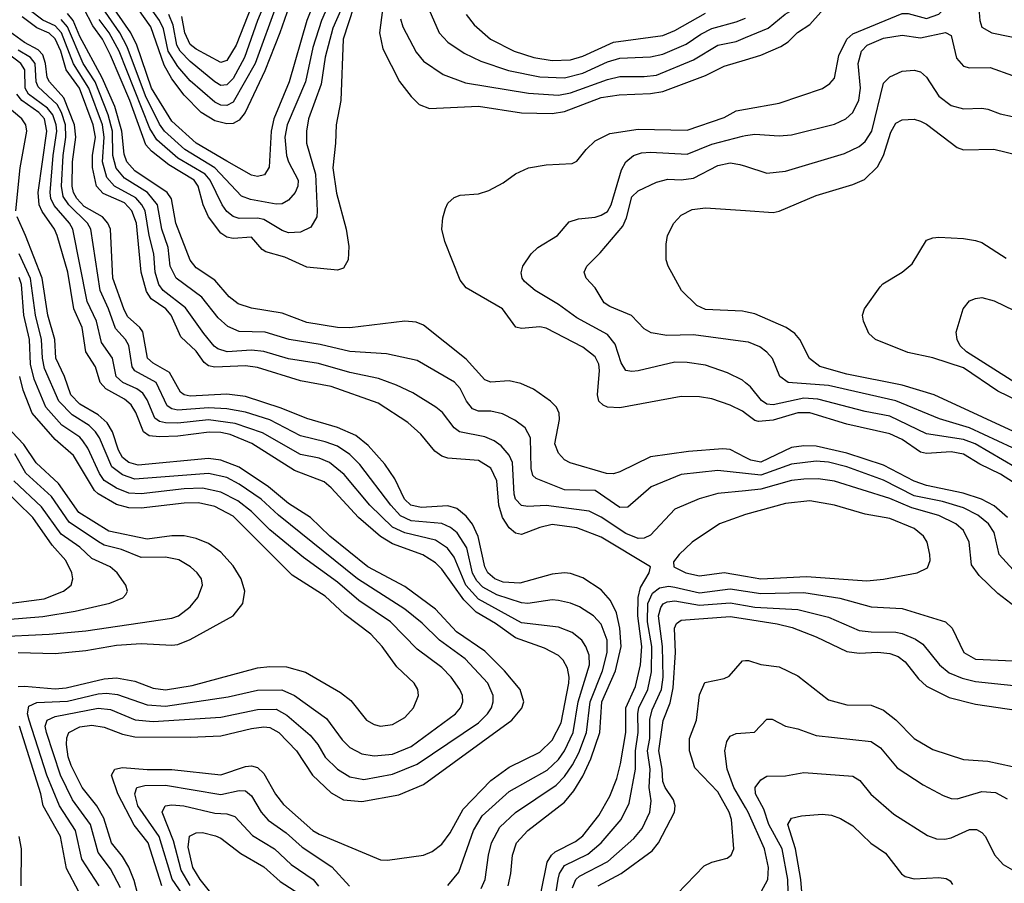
# Model space of a CAD drawing. Header units: inches. Extents: x 1308407 to 1441228, y 959628 to 1036311.
# Tile 419 of 656: x 1377634 to 1380843, y 1021258 to 1024073. Entities that reach past the tile are written whole.
import ezdxf

# ---------------------------------------------------------------- set-up
doc = ezdxf.new("R2010")
doc.units = ezdxf.units.IN
doc.header["$MEASUREMENT"] = 0
doc.layers.add('B3072', color=7, linetype='Continuous')
doc.layers.add('B3082', color=7, linetype='Continuous')

msp = doc.modelspace()

# ---------------------------------------------------------------- linework, layer by layer
at = {"layer": 'B3072', "color": 5}
for points, elevation in [([(1378719.2, 1024300.8), (1378618.2, 1024070), (1378590, 1023982.3), (1378565.5, 1023870), (1378505.8, 1023730), (1378499.1, 1023690), (1378504.1, 1023630), (1378510, 1023609.4), (1378542.1, 1023550), (1378541, 1023530), (1378532.5, 1023510), (1378510, 1023484.3), (1378490, 1023472.7), (1378470, 1023471.7), (1378387, 1023487), (1378357.6, 1023497.6), (1378270.9, 1023590), (1378173.1, 1023650), (1378106.9, 1023710), (1378090, 1023732.8), (1378044.4, 1023824.4), (1377984.8, 1023984.8), (1377960.8, 1024030), (1377850, 1024191.2)], 3040), ([(1378519.8, 1024140.2), (1378482.6, 1024030), (1378433.2, 1023906.8), (1378369.1, 1023770.9), (1378350, 1023745.5), (1378330, 1023734.9), (1378310, 1023733), (1378270, 1023742.9), (1378226.2, 1023770), (1378170, 1023827.5), (1378130, 1023880.3), (1378104.9, 1023924.9), (1378062.3, 1024050), (1377916.6, 1024256.6)], 2980), ([(1378474.6, 1024130), (1378401.5, 1023930), (1378330, 1023804.5), (1378310, 1023793.7), (1378290, 1023794.6), (1378270, 1023804.1), (1378190, 1023873.2), (1378150, 1023920.1), (1378118.7, 1023970), (1378103, 1024043), (1378090.6, 1024070), (1377963.1, 1024250)], 2960), ([(1378590, 1024119.7), (1378570, 1024070.5), (1378512.9, 1023870), (1378462.2, 1023750), (1378454.3, 1023710), (1378447.2, 1023592.8), (1378432.3, 1023567.7), (1378410, 1023561.6), (1378390, 1023566.7), (1378310, 1023611.5), (1378210, 1023671), (1378130, 1023741.9), (1378064.3, 1023850), (1378016, 1023990), (1377996.6, 1024030), (1377863.4, 1024223.4)], 3020), ([(1378415.9, 1024184.1), (1378339.9, 1023990), (1378310, 1023940.1), (1378290, 1023933.3), (1378210, 1023976.9), (1378190, 1023992.2), (1378172.2, 1024030), (1378163.3, 1024083.3)], 2920), ([(1378741, 1024170), (1378688.9, 1024010), (1378681.5, 1023810), (1378665.4, 1023730), (1378664.2, 1023670), (1378655.4, 1023590), (1378667.1, 1023507.1), (1378698.6, 1023390), (1378706.7, 1023333.3), (1378704.9, 1023290), (1378690, 1023262.6), (1378670, 1023256.1), (1378570, 1023266.2), (1378498.6, 1023298.6), (1378436.3, 1023316.3), (1378424.2, 1023324.2), (1378390, 1023363.6), (1378330, 1023360.1), (1378310, 1023364.5), (1378290, 1023377.6), (1378249.3, 1023430), (1378232.7, 1023470), (1378215.8, 1023530), (1378203, 1023550), (1378120, 1023600), (1378064.4, 1023644.4), (1378045.6, 1023665.6), (1377993.9, 1023810), (1377930, 1023957.7), (1377904.1, 1024010), (1377872.9, 1024052.9), (1377843.7, 1024110)], 3080), ([(1378451.2, 1024168.8), (1378409.9, 1024070.1), (1378367.6, 1023950), (1378330, 1023880.9), (1378310, 1023860.4), (1378290, 1023858.3), (1378270, 1023870.6), (1378190, 1023936.5), (1378157.8, 1023970), (1378146.9, 1023990), (1378134.6, 1024054.6), (1378120.2, 1024090)], 2940), ([(1378820.2, 1024130), (1378807.1, 1024030), (1378817.6, 1023977.6), (1378872, 1023872), (1378910, 1023822.2), (1378936.9, 1023796.9), (1378970, 1023783.5), (1379130, 1023790.8), (1379269.7, 1023769.7), (1379370, 1023766.7), (1379410, 1023774.1), (1379530, 1023819.9), (1379588.5, 1023828.5), (1379690, 1023831.9), (1379730, 1023838.6), (1379869.2, 1023890.8), (1379930, 1023921.9), (1380000, 1023942.6)], 3120), ([(1379334, 1021230), (1379353.2, 1021326.8), (1379367.3, 1021350), (1379379.7, 1021360.3), (1379446.3, 1021393.7), (1379470, 1021412.8), (1379521.4, 1021478.6), (1379557.8, 1021542.2), (1379580.3, 1021599.7), (1379592.1, 1021647.9), (1379609.6, 1021750), (1379609.7, 1021830), (1379640.9, 1021899.1), (1379657.6, 1021970), (1379662.4, 1022030), (1379649, 1022130), (1379649.8, 1022190), (1379657.6, 1022222.4), (1379686.5, 1022270), (1379689.8, 1022290), (1379530, 1022386.5), (1379450, 1022417.1), (1379370, 1022427.2), (1379330, 1022418.2), (1379270, 1022394.8), (1379250, 1022399.1), (1379230, 1022416.7), (1379207.8, 1022450), (1379196.5, 1022490), (1379189.6, 1022570), (1379170, 1022611.5), (1379130, 1022636.4), (1379030, 1022644), (1379009.9, 1022649.9), (1378987, 1022667), (1378941.9, 1022721.9), (1378899.6, 1022759.6), (1378802.6, 1022822.6), (1378650, 1022877.4), (1378550, 1022895.5), (1378410, 1022939), (1378370, 1022944.3), (1378270, 1022940.3), (1378250, 1022944.9), (1378235.5, 1022955.5), (1378210, 1022992), (1378159.4, 1023039.4), (1378128.1, 1023110), (1378110.3, 1023130.3), (1378063.3, 1023163.3), (1378047.4, 1023187.4), (1378030.6, 1023250), (1378015.4, 1023410), (1377999.5, 1023450), (1377975.9, 1023475.9), (1377906.5, 1023506.5), (1377884.8, 1023530), (1377871.4, 1023591.4), (1377871.9, 1023630), (1377881, 1023690), (1377874.1, 1023730), (1377829.8, 1023850), (1377786.3, 1023910), (1377768.5, 1023970), (1377750.3, 1024010.3), (1377730, 1024029), (1377690, 1024046.5), (1377642, 1024082)], 3180), ([(1380000, 1022537.8), (1379910, 1022529), (1379848.6, 1022511.4), (1379770, 1022477.4), (1379690, 1022393), (1379670, 1022382.8), (1379650, 1022381.7), (1379610, 1022397.9), (1379530, 1022450.9), (1379490, 1022471.3), (1379350.1, 1022489.9), (1379290, 1022486.2), (1379269.9, 1022489.9), (1379250.4, 1022510), (1379246, 1022526), (1379240.4, 1022630), (1379230, 1022653.1), (1379204, 1022684), (1379180.7, 1022700.7), (1379150, 1022712.8), (1379067.9, 1022730), (1379050, 1022742.1), (1379012.2, 1022792.2), (1378990.7, 1022810), (1378916.2, 1022856.2), (1378862.2, 1022882.2), (1378803.7, 1022903.7), (1378710, 1022923.3), (1378607.8, 1022952.2), (1378510, 1022967.4), (1378430, 1022991.5), (1378390, 1022995.5), (1378310.8, 1022990.8), (1378280.3, 1023000.3), (1378268.5, 1023008.5), (1378234.2, 1023050), (1378174.3, 1023134.3), (1378102, 1023190), (1378087.9, 1023210), (1378076.1, 1023250), (1378071.9, 1023310), (1378056.7, 1023370), (1378043.8, 1023450), (1378032.9, 1023470), (1378012.7, 1023492.7), (1377943.4, 1023530), (1377918.4, 1023558.4), (1377904.2, 1023610), (1377909.8, 1023690), (1377903.9, 1023730), (1377860, 1023850), (1377809.6, 1023929.6), (1377770.5, 1024030.5), (1377750, 1024052.5), (1377710, 1024071.3), (1377665.3, 1024105.3)], 3160), ([(1380000, 1022646.2), (1379950, 1022672.1), (1379925.8, 1022674.2), (1379814.7, 1022665.3), (1379690, 1022647.8), (1379590, 1022599.6), (1379570, 1022593.2), (1379546.7, 1022593.3), (1379428.1, 1022628.1), (1379410, 1022638.8), (1379390, 1022660.3), (1379378.1, 1022690), (1379393.8, 1022770), (1379392.8, 1022790), (1379383.9, 1022810), (1379364.8, 1022830), (1379309, 1022869), (1379267.6, 1022887.6), (1379230, 1022896), (1379170, 1022891.9), (1379150, 1022899.6), (1379090, 1022966.5), (1378950, 1023077.7), (1378926.9, 1023086.9), (1378890, 1023089.9), (1378710, 1023068.2), (1378670, 1023069.2), (1378570, 1023086.3), (1378490, 1023116.2), (1378390, 1023132.3), (1378346.9, 1023146.9), (1378317.3, 1023170), (1378270, 1023224.2), (1378210, 1023263.7), (1378190, 1023289.2), (1378142.9, 1023410), (1378129.1, 1023489.1), (1378115.6, 1023510), (1378010, 1023580.7), (1377983.3, 1023610), (1377974.8, 1023634.8), (1377966.8, 1023710), (1377944, 1023790), (1377903, 1023883), (1377830, 1024018.6), (1377809, 1024070), (1377790, 1024093.7)], 3120), ([(1378683, 1024110), (1378654.6, 1024045.5), (1378630, 1023951), (1378617.5, 1023862.5), (1378575.6, 1023750), (1378569.3, 1023710), (1378569.7, 1023670), (1378598.2, 1023570), (1378604.4, 1023450), (1378602.8, 1023430), (1378582.8, 1023397.2), (1378550, 1023379.9), (1378510, 1023378.3), (1378490, 1023385.3), (1378430, 1023421.3), (1378410, 1023425.8), (1378350, 1023425.4), (1378330, 1023431.6), (1378310, 1023448), (1378293.9, 1023470), (1378254.7, 1023550), (1378238.4, 1023570), (1378150, 1023621.8), (1378081.9, 1023681.9), (1378058.5, 1023718.5), (1377958.2, 1023970), (1377926.3, 1024030), (1377893.2, 1024073.2)], 3060), ([(1378967.5, 1024107.5), (1379001.9, 1024030), (1379030, 1023999.2), (1379083.5, 1023963.5), (1379137.3, 1023937.3), (1379227.5, 1023907.5), (1379330, 1023886.7), (1379410, 1023884), (1379470, 1023898.4), (1379550, 1023935.6), (1379590, 1023947.7), (1379690, 1023951.6), (1379730, 1023960.8), (1379806.6, 1023993.4), (1379854.2, 1024025.8), (1379890, 1024043.9), (1379970, 1024065.7), (1380000, 1024078.3)], 3160), ([(1379089.5, 1024090), (1379116, 1024056), (1379169.2, 1024009.2), (1379245.6, 1023970), (1379310.1, 1023950.1), (1379370, 1023940.2), (1379430, 1023942.2), (1379470, 1023953.6), (1379570, 1023999.6), (1379730, 1024021.4), (1379770, 1024038.3), (1379870, 1024093.8)], 3180), ([(1380000, 1022594.1), (1379910, 1022603.7), (1379790, 1022590.6), (1379692.1, 1022550), (1379616, 1022484), (1379590, 1022482.8), (1379510, 1022538.7), (1379410, 1022540.6), (1379317.2, 1022577.2), (1379307, 1022587), (1379300.9, 1022610), (1379299.1, 1022710), (1379282.3, 1022742.3), (1379248, 1022768), (1379208.1, 1022788.1), (1379170, 1022797.3), (1379130, 1022797.3), (1379110, 1022804.6), (1379090.9, 1022830), (1379070.5, 1022870.5), (1379051.4, 1022891.4), (1378930, 1022961.9), (1378830, 1022983.8), (1378710, 1022991), (1378613.9, 1023013.9), (1378512.6, 1023030), (1378434.3, 1023054.3), (1378350, 1023056.7), (1378312.5, 1023072.5), (1378281.2, 1023101.2), (1378228, 1023168), (1378144.3, 1023230), (1378125.2, 1023270), (1378117.9, 1023330), (1378097.2, 1023390), (1378084, 1023470), (1378050.9, 1023510), (1377975.9, 1023555.9), (1377948.5, 1023588.5), (1377938.5, 1023630), (1377937, 1023710), (1377923.2, 1023763.2), (1377880.3, 1023870), (1377841, 1023930), (1377790, 1024050), (1377770, 1024073.6)], 3140), ([(1378875.7, 1024075.7), (1378882.8, 1024050), (1378927.1, 1023967.1), (1378950, 1023938.1), (1379014.3, 1023894.3), (1379087.2, 1023867.2), (1379293.1, 1023833.1), (1379390, 1023826.6), (1379430, 1023834.4), (1379550, 1023877.8), (1379590, 1023887.7), (1379670, 1023887.6), (1379710, 1023892.6), (1379830, 1023942.4), (1379910, 1023989.7), (1379970, 1024002.1), (1380000, 1024014.7)], 3140), ([(1379226.2, 1021250), (1379235.4, 1021290), (1379240.8, 1021350), (1379253.8, 1021390), (1379290.4, 1021430), (1379410, 1021522.2), (1379441, 1021559), (1379470, 1021606.9), (1379496.2, 1021663.8), (1379525.6, 1021750), (1379532.1, 1021850), (1379575.8, 1021950), (1379594.7, 1022030), (1379590.9, 1022090), (1379579.1, 1022139.1), (1379559.7, 1022179.7), (1379530, 1022214.8), (1379470, 1022253.7), (1379430, 1022268), (1379410, 1022270.4), (1379370, 1022265.4), (1379264, 1022236), (1379210, 1022239.3), (1379182.6, 1022250), (1379159.8, 1022270), (1379150, 1022289.2), (1379128.6, 1022388.6), (1379110, 1022428.3), (1379090, 1022455.1), (1379059.3, 1022479.3), (1379030, 1022488.3), (1378943.1, 1022483.1), (1378909.1, 1022490), (1378888.2, 1022510), (1378856.7, 1022576.7), (1378824.1, 1022624.1), (1378770, 1022685), (1378730, 1022717.4), (1378670, 1022743.4), (1378570, 1022773.1), (1378486.5, 1022806.5), (1378370, 1022844.6), (1378310, 1022852.1), (1378190, 1022846), (1378170, 1022850), (1378158.6, 1022858.6), (1378123.1, 1022923.1), (1378070, 1022953.9), (1378051.5, 1022970), (1378035.3, 1023055.3), (1378025.8, 1023070), (1377985.9, 1023105.9), (1377973.5, 1023130), (1377938.5, 1023230), (1377930.2, 1023390), (1377922.2, 1023410), (1377904.2, 1023430), (1377844.4, 1023464.4), (1377820.5, 1023490), (1377809.8, 1023510), (1377805.9, 1023530), (1377806.6, 1023610), (1377817.2, 1023690), (1377812.8, 1023730), (1377778.3, 1023818.3), (1377731.6, 1023870), (1377724.5, 1023884.5), (1377718.8, 1023930), (1377710, 1023958.4), (1377694.5, 1023974.5), (1377650, 1023998.5), (1377590, 1024042.5)], 3220), ([(1379030, 1021250.9), (1379065.7, 1021294.3), (1379113.5, 1021430), (1379142.2, 1021477.8), (1379230, 1021557.7), (1379353.7, 1021626.3), (1379390, 1021661.7), (1379409.9, 1021690), (1379438.4, 1021750), (1379455, 1021850), (1379491.5, 1021970), (1379490, 1022001.6), (1379480.1, 1022030), (1379466.2, 1022050), (1379435.3, 1022075.3), (1379390, 1022092.5), (1379270, 1022107.3), (1379130, 1022184.2), (1379088.4, 1022230), (1379050, 1022321), (1379028.6, 1022350), (1378990, 1022376.8), (1378890, 1022400.4), (1378850, 1022418.6), (1378775.5, 1022490), (1378692, 1022590), (1378644.2, 1022630), (1378610, 1022643.5), (1378550, 1022656), (1378425.9, 1022725.9), (1378336.9, 1022756.9), (1378250, 1022768.4), (1378150, 1022758.2), (1378110, 1022758.5), (1378090, 1022763.3), (1378074.5, 1022774.5), (1378050, 1022833.4), (1378035.6, 1022855.6), (1378015.7, 1022870), (1377970.5, 1022890.5), (1377949, 1022910), (1377936.6, 1022970), (1377901, 1023021), (1377884.8, 1023090), (1377854.6, 1023154.6), (1377807.6, 1023390), (1377796.5, 1023410), (1377747.1, 1023467.1), (1377735.9, 1023490), (1377733.3, 1023510), (1377743.5, 1023630), (1377755, 1023710), (1377753.6, 1023730), (1377742.5, 1023762.5), (1377725, 1023785), (1377662.7, 1023830), (1377652.6, 1023850), (1377651.3, 1023910), (1377638.1, 1023930), (1377550, 1023996.3)], 3260), ([(1379138.7, 1021241.3), (1379151.2, 1021270), (1379161.9, 1021350), (1379172.3, 1021390), (1379198.9, 1021441.1), (1379250, 1021488.8), (1379382.5, 1021577.5), (1379410, 1021605.8), (1379436.2, 1021643.8), (1379456.6, 1021683.4), (1379482, 1021750), (1379493.3, 1021850), (1379533.6, 1021950), (1379548.9, 1022010), (1379549.3, 1022050), (1379530, 1022102.5), (1379504.1, 1022130), (1379458.8, 1022158.8), (1379430, 1022171.3), (1379390, 1022180.3), (1379370, 1022181.6), (1379290, 1022170.3), (1379270, 1022171.9), (1379190, 1022198), (1379143.6, 1022223.6), (1379123.8, 1022243.8), (1379110, 1022269), (1379091.4, 1022351.4), (1379060, 1022400), (1379038, 1022418), (1379010.6, 1022430.6), (1378910, 1022439.5), (1378875.6, 1022455.6), (1378844.1, 1022490), (1378743.4, 1022623.4), (1378710, 1022655.4), (1378670, 1022682.8), (1378630, 1022697.5), (1378550, 1022716), (1378450, 1022769.1), (1378370, 1022794.2), (1378310, 1022804.9), (1378250, 1022807.4), (1378150, 1022800.2), (1378130, 1022804.3), (1378114.7, 1022814.7), (1378079.7, 1022890), (1378010, 1022928), (1378001.1, 1022941.1), (1377990.6, 1023010.6), (1377979.3, 1023030), (1377946.2, 1023066.2), (1377924.2, 1023130), (1377897.1, 1023190), (1377866.6, 1023390), (1377855.1, 1023410), (1377794.2, 1023470), (1377776.6, 1023496.6), (1377771, 1023530), (1377775.6, 1023630), (1377785.3, 1023690), (1377783.5, 1023730), (1377770.6, 1023770.6), (1377756.3, 1023796.3), (1377694.2, 1023854.2), (1377688.4, 1023870), (1377684.8, 1023930), (1377670.2, 1023950.2), (1377630, 1023973.8)], 3240), ([(1378098.2, 1021250), (1378053.6, 1021390), (1378007.4, 1021447.4), (1377953.9, 1021550), (1377934.1, 1021610), (1377944.5, 1021630), (1377970, 1021635.7), (1378050, 1021628.9), (1378130, 1021629), (1378290, 1021611.7), (1378370, 1021638.9), (1378390, 1021641.3), (1378410, 1021635.3), (1378430, 1021615.8), (1378468.1, 1021548.1), (1378494.5, 1021514.5), (1378590, 1021430.1), (1378610, 1021417.6), (1378810, 1021334), (1378832.9, 1021332.9), (1378950, 1021350.1), (1378978.9, 1021361.1), (1379010, 1021385.7), (1379037.3, 1021422.7), (1379080.2, 1021499.8), (1379170, 1021593.2), (1379230, 1021636.7), (1379330, 1021685.5), (1379370, 1021725), (1379398.9, 1021781.1), (1379423.8, 1021910), (1379425.2, 1021930), (1379419.6, 1021959.6), (1379405.3, 1021985.3), (1379390, 1022000.4), (1379344.6, 1022024.6), (1379250, 1022058.5), (1379184.7, 1022104.7), (1379122, 1022142), (1379081.7, 1022181.7), (1379010, 1022281.9), (1378990, 1022303), (1378948.4, 1022328.4), (1378850, 1022364.4), (1378810, 1022388), (1378738.9, 1022450), (1378650, 1022547.2), (1378626.6, 1022566.6), (1378530, 1022603.7), (1378391.5, 1022691.4), (1378320.7, 1022720.7), (1378290, 1022727.4), (1378251.7, 1022728.3), (1378150, 1022715.3), (1378090, 1022712.9), (1378056.8, 1022716.8), (1378037.9, 1022730), (1378013, 1022793), (1377997.7, 1022817.7), (1377976.3, 1022836.3), (1377915.3, 1022870), (1377897.1, 1022890), (1377881.6, 1022941.6), (1377850.5, 1022990), (1377837.6, 1023070), (1377810.8, 1023130.8), (1377791.6, 1023250), (1377756.2, 1023370), (1377748.1, 1023390), (1377708.2, 1023448.2), (1377698.3, 1023470), (1377694.8, 1023510), (1377723.4, 1023710), (1377715.2, 1023750), (1377697.3, 1023770), (1377641, 1023810), (1377624.7, 1023830)], 3280), ([(1377621.7, 1023450), (1377636.5, 1023590), (1377657.9, 1023710), (1377654.6, 1023730), (1377640.9, 1023750), (1377580.4, 1023800.4)], 3320), ([(1380000, 1022789), (1379990, 1022796.6), (1379950, 1022816), (1379890, 1022836.7), (1379850, 1022844), (1379790, 1022844.8), (1379590, 1022807.8), (1379550.4, 1022810.4), (1379536.2, 1022816.2), (1379522.2, 1022830), (1379517.7, 1022850), (1379524.3, 1022930), (1379521.6, 1022950), (1379510, 1022974.2), (1379470, 1023005.6), (1379350, 1023067.3), (1379330, 1023072.3), (1379270, 1023065.9), (1379250.9, 1023070.9), (1379207.6, 1023130), (1379090, 1023199.1), (1379070, 1023224.2), (1379020.2, 1023350), (1379009.9, 1023390), (1379013.4, 1023426.6), (1379022.2, 1023457.8), (1379030, 1023474.9), (1379050, 1023493.7), (1379070, 1023501.1), (1379130, 1023505.3), (1379163.3, 1023516.7), (1379210, 1023541.7), (1379250, 1023570.2), (1379293.2, 1023590), (1379350, 1023600.2), (1379435.3, 1023604.7), (1379450, 1023611.3), (1379480.6, 1023650), (1379510, 1023678), (1379557.8, 1023702.2), (1379650, 1023715.9), (1379810, 1023713.3), (1379930, 1023754.3), (1379970, 1023775.7), (1380000, 1023781.2)], 3080), ([(1380000, 1022889.4), (1379990, 1022897.5), (1379941.8, 1022921.8), (1379870, 1022947.3), (1379810, 1022956.1), (1379770, 1022956.7), (1379650, 1022928.6), (1379630, 1022925.9), (1379610, 1022929.8), (1379594.4, 1022954.4), (1379574.9, 1023014.9), (1379550, 1023046.7), (1379450, 1023101.3), (1379390, 1023144.9), (1379314.5, 1023190), (1379279.9, 1023219.9), (1379271.9, 1023230), (1379268.3, 1023248.3), (1379274, 1023270), (1379301.5, 1023310), (1379323.1, 1023330), (1379386.9, 1023370), (1379425.7, 1023414.3), (1379456.1, 1023423.9), (1379510, 1023429.6), (1379530, 1023435.4), (1379550, 1023448.2), (1379562.1, 1023470), (1379596.2, 1023583.8), (1379610.4, 1023609.6), (1379635.1, 1023630), (1379661.3, 1023638.7), (1379690, 1023641.6), (1379810, 1023635), (1379890, 1023667.4), (1379990, 1023693.6), (1380000, 1023695.2)], 3060), ([(1380000, 1023023), (1379830, 1023045.9), (1379744, 1023044), (1379692.1, 1023052.1), (1379670, 1023064.8), (1379628.8, 1023108.8), (1379557.6, 1023137.6), (1379538.8, 1023150), (1379510, 1023198.9), (1379480.5, 1023230), (1379474, 1023250), (1379483.1, 1023270), (1379526.5, 1023313.5), (1379599.7, 1023400.3), (1379612.5, 1023427.5), (1379630, 1023495.3), (1379650, 1023514.6), (1379710, 1023543.6), (1379747.3, 1023552.7), (1379790, 1023550.6), (1379830, 1023556.8), (1379910, 1023597.7), (1379950, 1023606.6), (1379981.3, 1023601.3), (1380000, 1023595.2)], 3040), ([(1380000, 1023120.5), (1379990, 1023122.8), (1379870, 1023128.7), (1379841.1, 1023141.1), (1379791.8, 1023190), (1379747.8, 1023270), (1379741.1, 1023290), (1379741.8, 1023341.8), (1379745.3, 1023370), (1379766, 1023410), (1379790, 1023436.1), (1379826.1, 1023453.9), (1379870, 1023460.2), (1380000, 1023451.1)], 3020), ([(1378043.7, 1021130), (1378007.3, 1021267.3), (1377990, 1021311.1), (1377970, 1021345.1), (1377933.2, 1021390), (1377908.7, 1021470), (1377886.2, 1021510), (1377838.2, 1021570), (1377801.9, 1021641.9), (1377792.3, 1021670), (1377786.9, 1021710), (1377787.9, 1021732.1), (1377795, 1021750), (1377830, 1021767.7), (1377870, 1021773.4), (1377910, 1021766.4), (1377970, 1021743.6), (1378010, 1021735.2), (1378190, 1021734), (1378290, 1021738.8), (1378390, 1021763.1), (1378430, 1021767.9), (1378450, 1021765.4), (1378478.7, 1021750), (1378536.6, 1021690), (1378588.8, 1021610), (1378650, 1021552.9), (1378690, 1021530.5), (1378750, 1021524.1), (1378870, 1021546.5), (1378950, 1021580.3), (1379238.8, 1021790), (1379271.5, 1021828.5), (1379277.1, 1021850), (1379265.3, 1021890), (1379214.9, 1021950), (1379150, 1022014.8), (1379058.1, 1022078.1), (1378990, 1022151.7), (1378890, 1022225.3), (1378769, 1022289), (1378645.3, 1022390), (1378582, 1022450), (1378510, 1022496.5), (1378445.8, 1022550), (1378350, 1022614.7), (1378290, 1022637.7), (1378250, 1022642.2), (1378021, 1022621), (1377990, 1022629.5), (1377970, 1022646.2), (1377956.9, 1022670), (1377937.4, 1022730), (1377919.4, 1022759.4), (1377890, 1022784.9), (1377830, 1022819.3), (1377801.4, 1022850), (1377780.8, 1022910), (1377752.7, 1022970), (1377748.6, 1023030), (1377726.1, 1023110), (1377707.4, 1023230), (1377653.6, 1023370), (1377625.8, 1023430)], 3320), ([(1377963.4, 1021243.4), (1377930, 1021305.2), (1377890, 1021357.9), (1377865, 1021450), (1377806.3, 1021530), (1377767.6, 1021610), (1377722.1, 1021750), (1377717.9, 1021770), (1377724.3, 1021790), (1377750, 1021801.8), (1377890, 1021828.8), (1377930, 1021824), (1378011, 1021791), (1378070, 1021784.9), (1378290, 1021799.1), (1378410, 1021824.8), (1378470, 1021825.1), (1378505.5, 1021805.5), (1378580.6, 1021740.6), (1378605.9, 1021710), (1378630, 1021669), (1378670, 1021629.6), (1378710, 1021604.8), (1378756.1, 1021596.1), (1378850, 1021613.9), (1378930, 1021646.8), (1379130, 1021781.1), (1379159.2, 1021810), (1379171.8, 1021830), (1379177.6, 1021850), (1379177.3, 1021870), (1379159.7, 1021910), (1379086.3, 1021990), (1379003.1, 1022050), (1378946.2, 1022106.2), (1378890, 1022151.5), (1378734.9, 1022250), (1378478.2, 1022458.2), (1378421.7, 1022510), (1378350, 1022559.1), (1378310, 1022580.9), (1378250, 1022593.7), (1378010, 1022575.8), (1377969.6, 1022589.6), (1377935, 1022615), (1377894.2, 1022710), (1377881.2, 1022730), (1377861.1, 1022750), (1377805.2, 1022785.2), (1377762.5, 1022830), (1377715.7, 1022935.7), (1377708.3, 1022970), (1377705.9, 1023030), (1377686.1, 1023110), (1377669.4, 1023229.4), (1377632.3, 1023310)], 3340), ([(1377893.9, 1021250), (1377837.1, 1021337.1), (1377816.3, 1021430), (1377763.7, 1021510), (1377722.6, 1021610), (1377665.3, 1021790), (1377660.2, 1021810), (1377664.1, 1021835.9), (1377690, 1021847.8), (1377790, 1021851.3), (1377890, 1021875.3), (1377917.8, 1021877.8), (1377953.3, 1021873.3), (1378050, 1021839.4), (1378110, 1021835.8), (1378314.1, 1021865.9), (1378410, 1021887.1), (1378488.5, 1021888.5), (1378529.8, 1021869.8), (1378634.7, 1021794.7), (1378685.5, 1021725.5), (1378710, 1021700.1), (1378750, 1021679.6), (1378790, 1021673.7), (1378850, 1021679), (1378910, 1021703.8), (1379055, 1021810), (1379071.6, 1021830), (1379079, 1021850), (1379077.8, 1021870), (1379069.3, 1021890), (1379040.4, 1021930), (1379010, 1021961.8), (1378930, 1022020.7), (1378842.9, 1022110), (1378740, 1022180), (1378670, 1022239.4), (1378559.7, 1022319.7), (1378450, 1022409.9), (1378389.9, 1022470), (1378344.9, 1022504.9), (1378290, 1022532.7), (1378230, 1022546.1), (1378170, 1022544), (1378030, 1022527.6), (1377990, 1022529.5), (1377950, 1022545.9), (1377910, 1022571.4), (1377894.3, 1022594.3), (1377856.3, 1022676.3), (1377840.5, 1022700.5), (1377830, 1022712.2), (1377771.4, 1022751.4), (1377719.8, 1022810), (1377681.1, 1022901.1), (1377670, 1022950), (1377666.1, 1023030), (1377648.1, 1023110), (1377640.5, 1023210), (1377632.8, 1023232.8)], 3360), ([(1377630, 1021899.6), (1377650, 1021900.2), (1377750, 1021892.2), (1377785.4, 1021894.6), (1377910, 1021924.9), (1377950, 1021928), (1378010, 1021916.8), (1378070, 1021893.6), (1378110, 1021888.7), (1378197.1, 1021902.9), (1378410, 1021960.1), (1378450, 1021964.8), (1378503.9, 1021963.9), (1378566, 1021946), (1378679.9, 1021879.9), (1378713.5, 1021853.5), (1378764.2, 1021790), (1378790, 1021775.5), (1378810, 1021770.2), (1378850, 1021775.4), (1378890, 1021798.6), (1378917.7, 1021830), (1378934.5, 1021870), (1378932.2, 1021890), (1378920.3, 1021910), (1378863.6, 1021963.6), (1378815.8, 1022030), (1378778.4, 1022070), (1378694.6, 1022134.6), (1378630, 1022193.7), (1378522, 1022262), (1378330, 1022454.6), (1378270, 1022486.4), (1378217.6, 1022497.6), (1378170, 1022497.4), (1378030, 1022480.7), (1377990, 1022481.5), (1377950, 1022493.2), (1377890, 1022527.6), (1377878.7, 1022538.7), (1377810, 1022652.8), (1377750, 1022704.6), (1377674.6, 1022790), (1377645.3, 1022865.3), (1377634.4, 1022910)], 3380), ([(1377630, 1022009.8), (1377750, 1022007.2), (1377850, 1022016.6), (1377950, 1022034), (1378030, 1022039.9), (1378130, 1022034.1), (1378150, 1022036.6), (1378190, 1022052.5), (1378329.8, 1022130), (1378361.3, 1022170), (1378368.2, 1022210), (1378356, 1022250), (1378330, 1022293.3), (1378290, 1022337.2), (1378250, 1022365.2), (1378210, 1022382.4), (1378170.8, 1022390.8), (1378130, 1022390.8), (1378050, 1022379.8), (1377925.4, 1022405.4), (1377826.8, 1022466.8), (1377761.4, 1022561.4), (1377688.1, 1022628.1), (1377648.3, 1022688.3), (1377589.2, 1022750)], 3420), ([(1377550, 1022061.3), (1377730, 1022069.7), (1377850, 1022081.1), (1378130, 1022122), (1378151.8, 1022130), (1378190, 1022159.3), (1378215, 1022190), (1378230.7, 1022230), (1378226.8, 1022250), (1378213.1, 1022270), (1378190.9, 1022290), (1378152.6, 1022312.6), (1378110, 1022321.2), (1378030, 1022320.3), (1377966, 1022346), (1377910, 1022360.5), (1377891, 1022371), (1377795.2, 1022435.2), (1377738.3, 1022518.3), (1377654.5, 1022594.5), (1377618.1, 1022658.1)], 3440), ([(1377590, 1022168.8), (1377714.3, 1022185.7), (1377777.7, 1022210), (1377802, 1022230), (1377808.1, 1022250), (1377804.5, 1022270), (1377784.7, 1022310), (1377740.3, 1022360.3), (1377677.5, 1022450), (1377575.7, 1022550)], 3480), ([(1377590, 1022117.9), (1377710, 1022127.8), (1377815, 1022144.9), (1377928.5, 1022171.5), (1377971.1, 1022188.9), (1377980.3, 1022199.7), (1377986, 1022210), (1377980.8, 1022230), (1377951.9, 1022270), (1377928.9, 1022290), (1377870, 1022317.1), (1377830, 1022353.9), (1377770, 1022396.4), (1377705.4, 1022485.4), (1377615.1, 1022570)], 3460), ([(1380000.1, 1022459.9), (1379914.9, 1022430), (1379826.4, 1022370), (1379783.5, 1022330), (1379765.8, 1022305.9), (1379766.4, 1022290), (1379805.5, 1022270), (1379850, 1022259.7), (1379930, 1022270.9), (1380000, 1022258.8)], 3180), ([(1379382.4, 1021230), (1379389, 1021271), (1379393.9, 1021290), (1379410, 1021315.9), (1379486.6, 1021353.4), (1379529.5, 1021390), (1379594.3, 1021465.7), (1379621, 1021519), (1379641.4, 1021630), (1379641.2, 1021690), (1379650.4, 1021750), (1379648.6, 1021811.4), (1379652.2, 1021830), (1379682, 1021890), (1379693.1, 1021946.9), (1379695.1, 1022030), (1379680.8, 1022110), (1379681.7, 1022170), (1379696.4, 1022203.6), (1379719.4, 1022220.6), (1379750, 1022226), (1379770, 1022223.7), (1379850, 1022205.3), (1379950, 1022217.7), (1380000, 1022209.9)], 3160), ([(1379436.4, 1021243.6), (1379446.8, 1021270), (1379458.9, 1021281.1), (1379550.8, 1021329.2), (1379636.1, 1021403.9), (1379663.1, 1021436.9), (1379688, 1021490), (1379692.8, 1021527.2), (1379686, 1021570), (1379689.5, 1021630), (1379680.3, 1021690), (1379688, 1021730), (1379688.3, 1021791.7), (1379696.1, 1021823.9), (1379725.9, 1021890), (1379731.8, 1021930), (1379729.4, 1022030), (1379716.1, 1022130), (1379723.5, 1022156.5), (1379731.7, 1022168.4), (1379744.6, 1022175.4), (1379770, 1022178.8), (1379850, 1022164.8), (1379950, 1022172.5), (1380000, 1022163.4)], 3140), ([(1379519.6, 1021250), (1379594.8, 1021290), (1379695.8, 1021364.2), (1379716.6, 1021390), (1379768.7, 1021490), (1379770.7, 1021510), (1379765.8, 1021530), (1379738.2, 1021570), (1379730.6, 1021590), (1379728.5, 1021630), (1379717.2, 1021690), (1379731.1, 1021788.9), (1379754, 1021846), (1379764.6, 1021895.4), (1379771.6, 1022010), (1379768.3, 1022090), (1379775, 1022105), (1379790, 1022116), (1379950, 1022127.3), (1380000, 1022119.5)], 3120), ([(1379776.8, 1021223.2), (1379865.4, 1021314.6), (1379890, 1021326.9), (1379940, 1021340), (1379953.3, 1021350), (1379961.6, 1021370), (1379953.8, 1021466.2), (1379946.6, 1021490), (1379910, 1021556.4), (1379834.8, 1021634.8), (1379817.2, 1021690), (1379816.9, 1021730), (1379839.9, 1021790), (1379850, 1021872.7), (1379867.8, 1021912.2), (1379930, 1021925), (1379947.1, 1021932.9), (1379990, 1021983.2), (1380000, 1021983.7)], 3080), ([(1377827, 1021230), (1377786.7, 1021306.7), (1377767.3, 1021410), (1377711.5, 1021510), (1377702.9, 1021550), (1377633.3, 1021770)], 3380), ([(1380000, 1021504.8), (1379962.4, 1021570), (1379939.9, 1021630), (1379932.3, 1021690), (1379939.6, 1021720.4), (1379950, 1021737.4), (1379970, 1021746.4), (1380000, 1021748.8)], 3060), ([(1378201.3, 1021170), (1378131.5, 1021271.5), (1378089.1, 1021410), (1378019.4, 1021510), (1378009.2, 1021550), (1378016.5, 1021570), (1378042.7, 1021577.3), (1378110, 1021577.4), (1378290, 1021547.9), (1378350, 1021560.6), (1378370, 1021559.4), (1378390, 1021542.8), (1378421.8, 1021490), (1378444.1, 1021464.1), (1378502.6, 1021422.6), (1378555.3, 1021375.3), (1378651.4, 1021311.4), (1378708.8, 1021248.8)], 3260), ([(1378190, 1021250.8), (1378160.3, 1021300.3), (1378135.9, 1021395.9), (1378099.3, 1021490), (1378108.7, 1021510), (1378130, 1021513.3), (1378169.9, 1021510.1), (1378270, 1021487.1), (1378310, 1021484.1), (1378335.6, 1021475.6), (1378393.4, 1021413.4), (1378465, 1021370), (1378519.2, 1021319.2), (1378591, 1021270), (1378608.5, 1021248.5)], 3240), ([(1378261.7, 1021221.7), (1378222.1, 1021270), (1378198.7, 1021310), (1378183.9, 1021376.1), (1378188.3, 1021411.7), (1378210, 1021422.6), (1378230, 1021423.3), (1378272.8, 1021412.8), (1378290, 1021404.7), (1378355, 1021355.1), (1378430, 1021311.4), (1378483.9, 1021263.9), (1378544.5, 1021224.5)], 3220), ([(1377639.6, 1021250), (1377640.6, 1021370), (1377632.8, 1021410)], 3420)]:
    msp.add_lwpolyline(points, dxfattribs=dict(at, elevation=elevation))
at = {"layer": 'B3082', "color": 5}
for points, elevation in [([(1380000, 1024014.7), (1380074.1, 1024045.9), (1380129.3, 1024090.7), (1380190, 1024126.3), (1380234.5, 1024170), (1380304.7, 1024195.3), (1380375.7, 1024230), (1380393, 1024247), (1380410.4, 1024290), (1380427.5, 1024310), (1380473.3, 1024346.7), (1380523.7, 1024396.3), (1380670, 1024504.3), (1380730, 1024537.7), (1380750, 1024539.7), (1380770, 1024534.1), (1380812, 1024512), (1380830, 1024495.8), (1380838.6, 1024470), (1380834.6, 1024394.6), (1380843.7, 1024370)], 3140), ([(1380000, 1023942.6), (1380050, 1023957.4), (1380114.8, 1023985.2), (1380139, 1024001), (1380168.9, 1024031.1), (1380210, 1024057.2), (1380272.5, 1024127.5), (1380430, 1024179.1), (1380450.9, 1024190), (1380468.5, 1024210), (1380490, 1024255.4), (1380550, 1024302.8), (1380573.2, 1024350), (1380588.2, 1024370), (1380670, 1024440.3), (1380710, 1024462.5), (1380744.4, 1024464.4), (1380770.1, 1024450.1), (1380778.1, 1024430), (1380784.3, 1024370), (1380795.1, 1024330), (1380841, 1024281), (1380870, 1024226.3)], 3120), ([(1380000, 1023781.2), (1380110, 1023801.2), (1380250.8, 1023849.2), (1380275.3, 1023864.7), (1380290, 1023882.4), (1380303.7, 1023956.3), (1380330.6, 1024009.4), (1380350, 1024027.2), (1380510, 1024093), (1380530, 1024093.4), (1380590, 1024077.2), (1380630, 1024091.4), (1380671.2, 1024130), (1380710, 1024203.8), (1380728.1, 1024211.9), (1380750, 1024191.8), (1380755.3, 1024175.3), (1380763.8, 1024070), (1380770, 1024048.4), (1380802.4, 1024030), (1380925.5, 1024005.5)], 3080), ([(1380000, 1023695.2), (1380030, 1023699.9), (1380110, 1023693.9), (1380150, 1023697.5), (1380290, 1023732.5), (1380326.6, 1023750), (1380350, 1023770.2), (1380369.2, 1023810.8), (1380374.5, 1023850), (1380367.4, 1023930), (1380378.2, 1023970), (1380396.5, 1023990), (1380450, 1024013), (1380510, 1024022.4), (1380570, 1024013.4), (1380651.7, 1024031.7), (1380670, 1024021.1), (1380688, 1023948), (1380710, 1023921.8), (1380730, 1023916.6), (1380797.2, 1023917.2), (1380870, 1023890.8)], 3060), ([(1380000, 1023595.2), (1380070, 1023572.5), (1380130, 1023579.5), (1380323.1, 1023636.9), (1380370, 1023659.6), (1380390, 1023676), (1380412.1, 1023710), (1380450, 1023865.8), (1380470, 1023887), (1380510, 1023905.5), (1380550, 1023908.5), (1380570, 1023902.6), (1380590, 1023885.8), (1380630, 1023823.7), (1380670, 1023793.3), (1380710, 1023782.2), (1380770, 1023785), (1380790, 1023781.7), (1380830, 1023766.3), (1380870, 1023757.2)], 3040), ([(1380000, 1023451.1), (1380090, 1023444.8), (1380110, 1023448.8), (1380230, 1023500.3), (1380350, 1023536.2), (1380387.4, 1023552.6), (1380430, 1023593.2), (1380449.4, 1023630.6), (1380473.5, 1023706.5), (1380490, 1023735.6), (1380510, 1023746.7), (1380550, 1023748.5), (1380570, 1023742.7), (1380590, 1023732.2), (1380690, 1023656.3), (1380710, 1023649.3), (1380809.2, 1023650.8), (1380890, 1023630.9)], 3020), ([(1380889.2, 1022829.2), (1380822, 1022862), (1380710, 1022937.7), (1380611, 1022971), (1380528.6, 1022988.6), (1380423.8, 1023030), (1380401.4, 1023050), (1380384.4, 1023090), (1380381.4, 1023110), (1380388.3, 1023130), (1380438.3, 1023201.7), (1380447.7, 1023212.3), (1380510, 1023250.2), (1380542.7, 1023277.3), (1380590, 1023354.3), (1380610, 1023362.4), (1380630, 1023363.9), (1380710, 1023360.2), (1380750, 1023353.4), (1380770, 1023346.4), (1380850, 1023295.9)], 2980), ([(1380909.9, 1022870), (1380719.7, 1022990), (1380699.2, 1023010), (1380689.8, 1023030), (1380686, 1023054), (1380709.8, 1023130), (1380730, 1023156.5), (1380750, 1023164.2), (1380770, 1023167), (1380810, 1023156.5), (1380907, 1023110)], 2960), ([(1380930, 1022705.1), (1380615.1, 1022850), (1380510, 1022881.8), (1380330, 1022917.7), (1380242.4, 1022942.4), (1380208.3, 1022968.3), (1380177.5, 1023030), (1380160.5, 1023050), (1380132.5, 1023070), (1380030, 1023113.7), (1380000, 1023120.5)], 3020), ([(1380870, 1022677.6), (1380730, 1022742.8), (1380631.9, 1022771.9), (1380490.2, 1022830.2), (1380270, 1022881.1), (1380139.2, 1022890), (1380111.3, 1022910), (1380088.2, 1022968.2), (1380070, 1022988.9), (1380046.9, 1023006.9), (1380010, 1023021.6), (1380000, 1023023)], 3040), ([(1380926.3, 1022586.3), (1380748.6, 1022690), (1380710, 1022704.2), (1380590, 1022722.6), (1380470, 1022780.5), (1380390, 1022796.1), (1380236, 1022836), (1380190, 1022839.2), (1380090, 1022817.8), (1380070, 1022820.1), (1380051.8, 1022831.8), (1380016.2, 1022876.2), (1380000, 1022889.4)], 3060), ([(1380928, 1022530), (1380831.4, 1022591.4), (1380763.8, 1022623.8), (1380710, 1022656.9), (1380670, 1022664.9), (1380590, 1022658.8), (1380570, 1022663.6), (1380510, 1022704.6), (1380470, 1022723.2), (1380330, 1022754.7), (1380210, 1022791), (1380170, 1022791.6), (1380090, 1022767.2), (1380042.8, 1022762.8), (1380030, 1022766.3), (1380000, 1022789)], 3080), ([(1380853.7, 1022450), (1380810, 1022487.9), (1380769.6, 1022509.6), (1380709.8, 1022529.8), (1380590, 1022554.1), (1380550, 1022568.4), (1380450, 1022620.5), (1380330, 1022660.2), (1380230, 1022682.6), (1380190, 1022683.5), (1380150, 1022678), (1380050, 1022631.2), (1380017.3, 1022637.3), (1380000, 1022646.2)], 3120), ([(1380894.9, 1022254.9), (1380826.6, 1022330), (1380810, 1022401.4), (1380792.4, 1022430), (1380757.6, 1022457.6), (1380710, 1022481.6), (1380642.5, 1022502.5), (1380550, 1022520.6), (1380450, 1022571.7), (1380330, 1022615.1), (1380270, 1022630.6), (1380230, 1022633.7), (1380150, 1022624.5), (1380050, 1022588.7), (1380000, 1022594.1)], 3140), ([(1380878.7, 1022158.7), (1380822.6, 1022202.6), (1380761.2, 1022261.2), (1380736.2, 1022296.2), (1380729.3, 1022370), (1380710, 1022408), (1380685.6, 1022430), (1380630, 1022457.3), (1380541.9, 1022481.9), (1380470, 1022512.5), (1380290, 1022568.8), (1380236.3, 1022576.3), (1380190, 1022575.8), (1380150, 1022571.1), (1380050, 1022542.7), (1380000, 1022537.8)], 3160), ([(1380000, 1022258.8), (1380050, 1022250.1), (1380198.5, 1022258.5), (1380395.7, 1022244.3), (1380450, 1022249.1), (1380559, 1022270), (1380593.2, 1022286.8), (1380601.7, 1022310), (1380600.9, 1022330), (1380591.5, 1022370), (1380579.8, 1022390), (1380550, 1022414.9), (1380470, 1022446.8), (1380390, 1022461.2), (1380290, 1022490.3), (1380210, 1022505), (1380130, 1022495.6), (1380000.1, 1022459.9)], 3180), ([(1380000, 1022209.9), (1380050, 1022202.1), (1380190, 1022206.2), (1380307.8, 1022187.8), (1380410, 1022159.2), (1380510, 1022154), (1380651.4, 1022110), (1380673.4, 1022090), (1380711, 1022010), (1380750, 1021988.9), (1380970, 1021978.4)], 3160), ([(1380000, 1022163.4), (1380030, 1022158), (1380170.1, 1022150.1), (1380270, 1022125.4), (1380370, 1022082.2), (1380410, 1022077.3), (1380490, 1022076.9), (1380510, 1022072.3), (1380553.9, 1022053.9), (1380577.9, 1022037.9), (1380631.7, 1021970), (1380664.1, 1021944.1), (1380706.1, 1021926.1), (1380750, 1021916.1), (1381050, 1021884.7)], 3140), ([(1380000, 1022119.5), (1380103.5, 1022103.5), (1380152, 1022092), (1380230, 1022061.7), (1380330, 1022013.9), (1380370, 1022007.7), (1380431, 1022011), (1380470, 1022007.5), (1380497.2, 1021997.2), (1380520.4, 1021980.4), (1380564.1, 1021924.1), (1380590, 1021900.8), (1380664, 1021864), (1380750, 1021841.5), (1380890, 1021820.8)], 3120), ([(1380000, 1021983.7), (1380010, 1021984.2), (1380050, 1021971.1), (1380110, 1021963.6), (1380170, 1021934.4), (1380270, 1021856.1), (1380330, 1021840.1), (1380410, 1021838.7), (1380450, 1021822.5), (1380490, 1021790.7), (1380550.1, 1021730.1), (1380610, 1021694.1), (1380710, 1021661.5), (1380790, 1021656.4), (1380870, 1021638.6)], 3080), ([(1380000, 1021748.8), (1380028.9, 1021751.1), (1380070, 1021793), (1380087.3, 1021792.7), (1380130, 1021770.3), (1380170, 1021761.3), (1380230, 1021739.8), (1380410, 1021719.8), (1380439.7, 1021699.7), (1380493.9, 1021633.9), (1380579, 1021579), (1380643.9, 1021543.9), (1380670, 1021534.6), (1380690, 1021533.6), (1380770, 1021557.6), (1380814.3, 1021554.3), (1380853, 1021533)], 3060), ([(1380138.5, 1021230), (1380138.3, 1021270), (1380119.4, 1021370), (1380075.9, 1021450), (1380059.3, 1021499.3), (1380032.8, 1021550), (1380031.9, 1021570), (1380050, 1021595.2), (1380070, 1021606.7), (1380130, 1021608.4), (1380190, 1021619.2), (1380350, 1021606.7), (1380372.6, 1021592.6), (1380408.6, 1021548.6), (1380483.6, 1021483.6), (1380593.5, 1021413.5), (1380622.9, 1021402.8), (1380650, 1021401.7), (1380670, 1021405.9), (1380730, 1021433), (1380752.9, 1021432.9), (1380770, 1021424.1), (1380782.5, 1021410), (1380811.1, 1021351.1), (1380839.2, 1021319.2), (1380870, 1021302.3)], 3040), ([(1380000, 1021193.3), (1380005.6, 1021194.4), (1380050.6, 1021230), (1380072.7, 1021270), (1380074.8, 1021310), (1380062, 1021370), (1380008.5, 1021490), (1380000, 1021504.8)], 3060), ([(1380183.1, 1021230), (1380180.7, 1021270), (1380162.6, 1021370), (1380137.9, 1021450), (1380149.8, 1021470), (1380182.5, 1021477.5), (1380250, 1021483), (1380279.8, 1021479.8), (1380310, 1021469.3), (1380350, 1021445.4), (1380408.6, 1021388.6), (1380456.4, 1021356.4), (1380508.7, 1021288.7), (1380520.5, 1021280.5), (1380550, 1021272.2), (1380630, 1021276.8), (1380654.1, 1021274.1), (1380666.5, 1021266.5), (1380674.6, 1021254.6)], 3020)]:
    msp.add_lwpolyline(points, dxfattribs=dict(at, elevation=elevation))

doc.saveas('drawing.dxf')
